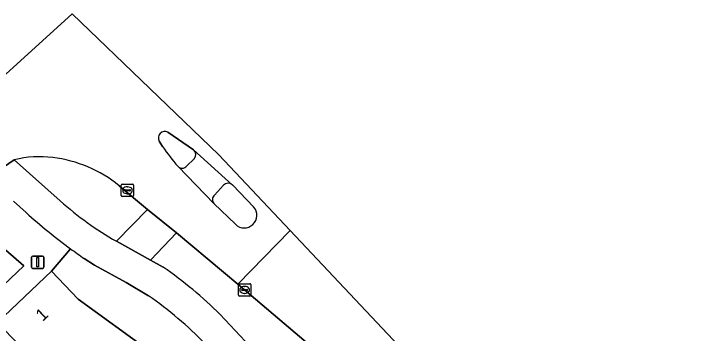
# Model space of a CAD drawing. Extents: x 162542 to 163147, y 380779 to 381521.
# Drawn here: x 162864.7 to 162921.3, y 381494.8 to 381520.6 of the extents above; entities that cross this region are included whole.
import ezdxf

# ---------------------------------------------------------------- set-up
doc = ezdxf.new("R2010")
doc.units = 0
for name, color, linetype in [('IMGEO_Berm_groen', 7, 'Continuous'), ('IMGEO_Fietspad_gesloten', 7, 'Continuous'), ('IMGEO_Groenvoorziening', 7, 'Continuous'), ('IMGEO_Kolk', 7, 'Continuous'), ('IMGEO_Lichtmast', 7, 'Continuous'), ('IMGEO_Pand', 7, 'Continuous'), ('IMGEO_Pand_nummerreeks', 7, 'Continuous'), ('IMGEO_Rijbaan_lokaal_gesloten', 7, 'Continuous'), ('IMGEO_Verkeerseiland_gesloten', 7, 'Continuous'), ('IMGEO_Voetpad_open', 7, 'Continuous')]:
    doc.layers.add(name, color=color, linetype=linetype)

msp = doc.modelspace()

# ---------------------------------------------------------------- linework, layer by layer
at = {"layer": 'IMGEO_Berm_groen'}
for points in [[(162864.749, 381508.84), (162868.461, 381505.502)], [(162873.019, 381502.229), (162875.551, 381504.815), (162873.256, 381506.732)], [(162888.401, 381494.058), (162883.416, 381498.295), (162882.871, 381498.753), (162881.695, 381499.742), (162877.884, 381502.904), (162875.775, 381500.712), (162876.819, 381500.137)], [(162881.444, 381496.302), (162888.32, 381488.973), (162888.982, 381489.536), (162889.44, 381490.035)]]:
    msp.add_lwpolyline(points, dxfattribs=at)
for centre, radius, start, end in [((162866.832, 381499.77), 9.306, 83.6504, 102.9336), ((162866.517, 381498.342), 10.761, 51.2289, 82.8258), ((162886.988, 381526.493), 27.997, 228.5673, 240.0701), ((162856.713, 381471.183), 35.25, 45.446, 55.2237)]:
    msp.add_arc(centre, radius, start, end, dxfattribs=at)
at = {"layer": 'IMGEO_Fietspad_gesloten'}
for points in [[(162868.461, 381505.502), (162864.749, 381508.84), (162861.518, 381506.63)], [(162864.695, 381505.488), (162865.722, 381504.554)], [(162876.819, 381500.137), (162875.775, 381500.712), (162873.019, 381502.229)], [(162870.425, 381500.83), (162871.256, 381500.296), (162873.808, 381498.905), (162875.63, 381497.827)], [(162929.498, 381445.191), (162928.874, 381445.853), (162921.48, 381453.689), (162920.857, 381454.35), (162912.782, 381462.905), (162912.151, 381463.574), (162912.012, 381463.721), (162903.904, 381472.363), (162903.301, 381473.005), (162896.27, 381480.5), (162895.647, 381481.164), (162888.32, 381488.973), (162881.444, 381496.302)]]:
    msp.add_lwpolyline(points, dxfattribs=at)
for centre, radius, start, end in [((162886.988, 381526.493), 27.997, 228.5673, 240.0701), ((162896.017, 381537.99), 45.12, 227.8214, 233.7128), ((162896.227, 381538.246), 45.45, 233.6906, 235.4099), ((162856.713, 381471.183), 35.25, 45.446, 55.2237), ((162856.669, 381470.747), 33.059, 44.5636, 55.0006)]:
    msp.add_arc(centre, radius, start, end, dxfattribs=at)
at = {"layer": 'IMGEO_Groenvoorziening'}
msp.add_lwpolyline([(162849.934, 381491.649), (162852.921, 381488.327), (162865.535, 381500.253), (162862.179, 381503.126)], close=True, dxfattribs=at)
at = {"layer": 'IMGEO_Kolk'}
for p, q in [((162873.496, 381506.857), (162874.348, 381506.857)), ((162873.421, 381505.931), (162873.421, 381506.783)), ((162873.68, 381506.351), (162873.68, 381506.363)), ((162874.118, 381506.314), (162873.72, 381506.314)), ((162873.723, 381506.4), (162874.121, 381506.4)), ((162873.909, 381506.637), (162873.934, 381506.637)), ((162874.164, 381506.363), (162874.164, 381506.351)), ((162874.422, 381506.783), (162874.422, 381505.931)), ((162874.348, 381505.857), (162873.496, 381505.857)), ((162873.932, 381506.077), (162873.907, 381506.077)), ((162882.915, 381497.869), (162882.915, 381498.721)), ((162882.99, 381498.795), (162883.842, 381498.795)), ((162883.217, 381498.338), (162883.615, 381498.338)), ((162883.403, 381498.575), (162883.428, 381498.575)), ((162883.916, 381498.721), (162883.916, 381497.869)), ((162883.842, 381497.795), (162882.99, 381497.795)), ((162883.174, 381498.289), (162883.174, 381498.301)), ((162883.612, 381498.252), (162883.214, 381498.252)), ((162883.426, 381498.015), (162883.401, 381498.015)), ((162883.658, 381498.301), (162883.658, 381498.289))]:
    msp.add_line(p, q, dxfattribs=at)
for points in [[(162873.496, 381506.857), (162874.348, 381506.857)], [(162873.421, 381505.931), (162873.421, 381506.783)], [(162874.422, 381506.783), (162874.422, 381505.931)], [(162874.348, 381505.857), (162873.496, 381505.857)], [(162882.915, 381497.869), (162882.915, 381498.721)], [(162882.99, 381498.795), (162883.842, 381498.795)], [(162883.916, 381498.721), (162883.916, 381497.869)], [(162883.842, 381497.795), (162882.99, 381497.795)]]:
    msp.add_lwpolyline(points, dxfattribs=at)
for centre, radius, start, end in [((162873.498, 381506.781), 0.0765, 91.552, 178.448), ((162873.498, 381506.781), 0.0765, 91.552, 178.448), ((162874.346, 381506.781), 0.0765, 1.552, 88.448), ((162874.346, 381506.781), 0.0765, 1.552, 88.448), ((162873.72, 381506.36), 0.0403, 85.8775, 175.7526), ((162873.717, 381506.35), 0.0366, 178.938, 274.7102), ((162874.121, 381506.357), 0.043, 264.8664, 352.4533), ((162874.125, 381506.362), 0.0386, 1.7309, 96.639), ((162873.498, 381505.933), 0.0765, 181.552, 268.448), ((162873.498, 381505.933), 0.0765, 181.552, 268.448), ((162874.346, 381505.933), 0.0765, 271.552, 358.448), ((162874.346, 381505.933), 0.0765, 271.552, 358.448), ((162882.992, 381498.719), 0.0765, 91.552, 178.448), ((162882.992, 381498.719), 0.0765, 91.552, 178.448), ((162883.214, 381498.298), 0.0403, 85.8775, 175.7526), ((162883.619, 381498.3), 0.0386, 1.7309, 96.639), ((162883.84, 381498.719), 0.0765, 1.552, 88.448), ((162883.84, 381498.719), 0.0765, 1.552, 88.448), ((162882.992, 381497.871), 0.0765, 181.552, 268.448), ((162882.992, 381497.871), 0.0765, 181.552, 268.448), ((162883.211, 381498.288), 0.0366, 178.938, 274.7102), ((162883.615, 381498.295), 0.043, 264.8664, 352.4533), ((162883.84, 381497.871), 0.0765, 271.552, 358.448), ((162883.84, 381497.871), 0.0765, 271.552, 358.448)]:
    msp.add_arc(centre, radius, start, end, dxfattribs=at)
for centre, major_axis, ratio, start_param, end_param in [((162873.908, 381506.357), (-0.387, 0.002), 0.722429, 4.712389, 7.853982), ((162873.933, 381506.357), (-0.39, 0.002), 0.717154, 1.570796, 4.712389), ((162883.402, 381498.295), (-0.387, 0.002), 0.722429, 4.712389, 7.853982), ((162883.427, 381498.295), (-0.39, 0.002), 0.717154, 1.570796, 4.712389)]:
    msp.add_ellipse(centre, major_axis=major_axis, ratio=ratio, start_param=start_param, end_param=end_param, dxfattribs=at)
at = {"layer": 'IMGEO_Lichtmast'}
for p, q in [((162866.152, 381500.14), (162866.152, 381500.94)), ((162866.152, 381500.94), (162866.152, 381500.14)), ((162866.252, 381501.04), (162867.042, 381501.04)), ((162867.042, 381501.04), (162866.252, 381501.04)), ((162867.142, 381500.94), (162867.142, 381500.14)), ((162867.142, 381500.14), (162867.142, 381500.94)), ((162867.042, 381500.04), (162866.252, 381500.04)), ((162866.252, 381500.04), (162867.042, 381500.04))]:
    msp.add_line(p, q, dxfattribs=at)
msp.add_lwpolyline([(162866.572, 381500.915), (162866.722, 381500.915), (162866.722, 381500.165), (162866.572, 381500.165), (162866.572, 381500.915)], dxfattribs=at)
for centre, start, end in [((162866.252, 381500.94), 90, 180), ((162866.252, 381500.94), 90, 180), ((162867.042, 381500.94), 0, 90), ((162867.042, 381500.94), 360, 90), ((162866.252, 381500.14), 180, 270), ((162866.252, 381500.14), 180, 270), ((162867.042, 381500.14), 270, 0), ((162867.042, 381500.14), 270, 0)]:
    msp.add_arc(centre, 0.1, start, end, dxfattribs=at)
at = {"layer": 'IMGEO_Pand'}
msp.add_lwpolyline([(162875.744, 381493.329), (162869.921, 381497.537), (162867.774, 381499.816), (162863.362, 381495.663), (162870.454, 381488.261), (162875.262, 381483.243), (162875.535, 381482.958), (162879.094, 381486.368), (162876.492, 381489.073), (162878.703, 381491.19)], close=True, dxfattribs=at)
at = {"layer": 'IMGEO_Rijbaan_lokaal_gesloten'}
for points in [[(162873.256, 381506.732), (162875.551, 381504.815), (162877.884, 381502.904), (162881.695, 381499.742), (162882.871, 381498.753), (162887.11, 381503.092), (162881.316, 381509.236), (162869.434, 381520.637), (162854.238, 381506.848)], [(162877.191, 381511.067), (162879.284, 381509.644)], [(162876.771, 381509.897), (162876.502, 381510.329)], [(162879.284, 381509.644), (162882.414, 381506.814), (162882.456, 381506.776), (162884.138, 381505.02)], [(162861.518, 381506.63), (162864.749, 381508.84)], [(162882.664, 381503.608), (162880.93, 381505.285), (162878.019, 381508.292)], [(162887.11, 381503.092), (162882.871, 381498.753), (162883.416, 381498.295), (162888.401, 381494.058), (162890.779, 381491.955)], [(163141.564, 381223.918), (163141.714, 381223.722), (163141.716, 381223.732), (163143.693, 381232.736), (163074.793, 381306.702), (162967.157, 381418.214), (162963.914, 381421.653), (162887.11, 381503.092)]]:
    msp.add_lwpolyline(points, dxfattribs=at)
for centre, radius, start, end in [((162876.95, 381510.601), 0.524, 62.6525, 211.2807), ((162890.207, 381519.057), 16.261, 214.2835, 221.4517), ((162866.832, 381499.77), 9.306, 83.6504, 102.9336), ((162866.517, 381498.342), 10.761, 51.2289, 82.8258), ((162883.383, 381504.333), 1.021, 225.2693, 42.2693)]:
    msp.add_arc(centre, radius, start, end, dxfattribs=at)
at = {"layer": 'IMGEO_Verkeerseiland_gesloten'}
for points in [[(162879.284, 381509.644), (162877.191, 381511.067)], [(162876.502, 381510.329), (162876.771, 381509.897)], [(162878.718, 381508.317), (162879.32, 381508.921)], [(162881.714, 381506.769), (162880.977, 381505.979)], [(162884.138, 381505.02), (162882.456, 381506.776), (162882.414, 381506.814)], [(162880.93, 381505.285), (162882.664, 381503.608)]]:
    msp.add_lwpolyline(points, dxfattribs=at)
for centre, radius, start, end in [((162876.95, 381510.601), 0.524, 62.6525, 211.2807), ((162890.207, 381519.057), 16.261, 214.2835, 221.4517), ((162878.936, 381509.264), 0.515, 318.2219, 47.4792), ((162878.357, 381508.624), 0.474, 224.4832, 319.6135), ((162882.088, 381506.412), 0.517, 51.0115, 136.345), ((162881.273, 381505.61), 0.473, 128.7915, 223.4598), ((162883.383, 381504.333), 1.021, 225.2693, 42.2693)]:
    msp.add_arc(centre, radius, start, end, dxfattribs=at)
at = {"layer": 'IMGEO_Voetpad_open'}
for points in [[(162882.414, 381506.814), (162879.284, 381509.644)], [(162879.32, 381508.921), (162878.718, 381508.317)], [(162878.019, 381508.292), (162880.93, 381505.285)], [(162880.977, 381505.979), (162881.714, 381506.769)], [(162865.722, 381504.554), (162864.695, 381505.488)], [(162847.661, 381489.553), (162849.776, 381487.357), (162852.041, 381485.006), (162855.488, 381488.251), (162859.425, 381491.957), (162863.362, 381495.663), (162867.774, 381499.816), (162869.314, 381501.621)], [(162869.314, 381501.621), (162867.774, 381499.816), (162869.921, 381497.537), (162875.744, 381493.329), (162878.703, 381491.19), (162881.304, 381488.485), (162882.349, 381487.371), (162886.121, 381483.365), (162889.892, 381479.359), (162893.664, 381475.354), (162897.435, 381471.348), (162901.207, 381467.342), (162937.871, 381428.426), (162941.693, 381424.374), (162945.514, 381420.321), (162949.336, 381416.269), (162953.238, 381412.114), (162954.701, 381410.568), (162957.068, 381408.051), (162957.739, 381407.337)], [(162875.63, 381497.827), (162873.808, 381498.905), (162871.256, 381500.296), (162870.425, 381500.83)]]:
    msp.add_lwpolyline(points, dxfattribs=at)
for points in [[(162877.884, 381502.904), (162875.551, 381504.815), (162873.019, 381502.229), (162875.775, 381500.712)], [(162862.179, 381503.126), (162865.535, 381500.253), (162852.921, 381488.327), (162849.934, 381491.649)]]:
    msp.add_lwpolyline(points, close=True, dxfattribs=at)
for centre, radius, start, end in [((162878.936, 381509.264), 0.515, 318.2219, 47.4792), ((162878.357, 381508.624), 0.474, 224.4832, 319.6135), ((162882.088, 381506.412), 0.517, 51.0115, 136.345), ((162881.273, 381505.61), 0.473, 128.7915, 223.4598), ((162896.017, 381537.99), 45.12, 227.8214, 233.7128), ((162896.227, 381538.246), 45.45, 233.6906, 235.4099), ((162856.669, 381470.747), 33.059, 44.5636, 55.0006)]:
    msp.add_arc(centre, radius, start, end, dxfattribs=at)

# ---------------------------------------------------------------- texts
at = {"layer": 'IMGEO_Pand_nummerreeks'}
msp.add_text('1', height=1, rotation=43.0692, dxfattribs=at).set_placement((162867.048, 381495.701))

doc.saveas('drawing.dxf')
